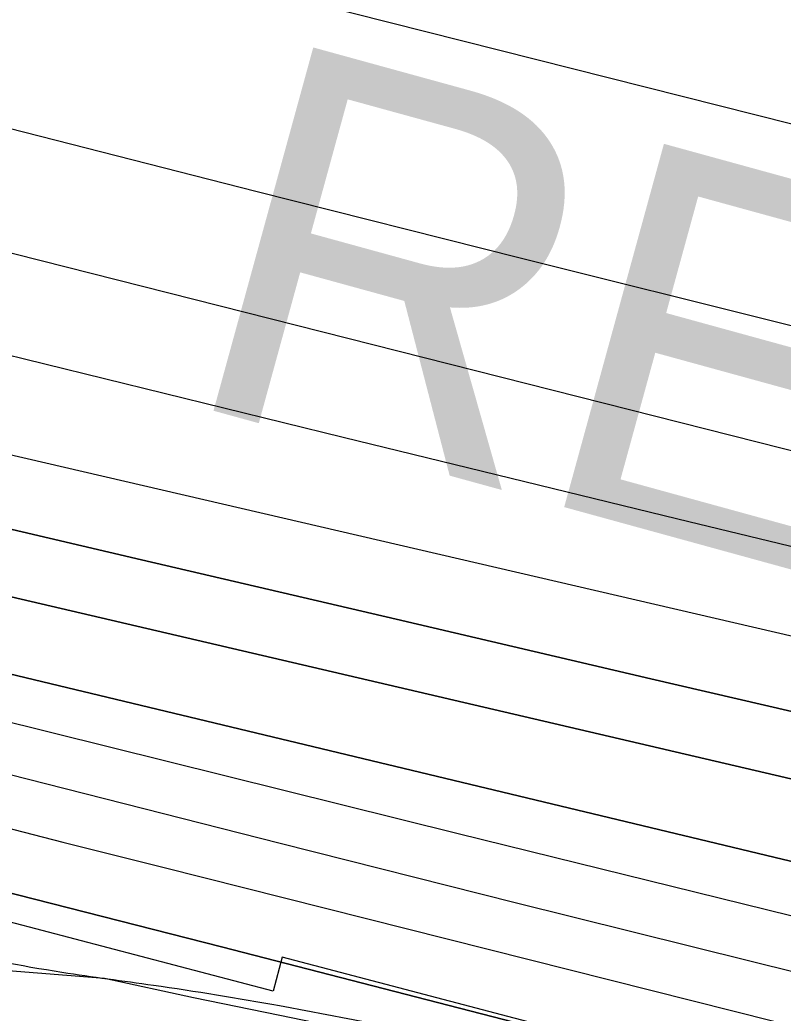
# Model space of a CAD drawing. Extents: x 3823584 to 3861785, y 301729 to 327625.
# Drawn here: x 3850676 to 3850878.7, y 318008.8 to 318272.4 of the extents above; entities that cross this region are included whole.
import ezdxf

# ---------------------------------------------------------------- set-up
doc = ezdxf.new("R2010")
doc.units = 0
for name, color, linetype in [('V-RIVR-EDGE', 7, 'Continuous'), ('V-ROAD-CNTR', 7, 'Continuous'), ('V-RRAP-RVMT', 7, 'Continuous'), ('V-RRAP-RVMT-IDEN', 7, 'Continuous'), ('V-SITE-VEGE', 7, 'Continuous'), ('V-TOPO-DPTH', 7, 'Continuous'), ('V-TOPO-MAJR', 7, 'Continuous'), ('V-TOPO-MINR', 7, 'Continuous'), ('V-TOPO-WATR', 7, 'Continuous'), ('V-WETL-SWMP', 7, 'Continuous')]:
    doc.layers.add(name, color=color, linetype=linetype)

msp = doc.modelspace()

# ---------------------------------------------------------------- linework, layer by layer
at = {"layer": 'V-RIVR-EDGE'}
msp.add_spline([(3842841.54, 321100.24), (3842868.29, 321083.92), (3842887.69, 321072.7), (3842926.5, 321056.09), (3842950.74, 321041.46), (3842972.07, 321024.42), (3842988.05, 321006.41), (3843009.86, 320988.87), (3843033.13, 320971.33), (3843055.43, 320956.71), (3843078.72, 320946.45), (3843098.13, 320940.09), (3843142.74, 320915.7), (3843156.32, 320906.92), (3843166.98, 320897.67), (3843193.66, 320884.49), (3843216.46, 320873.26), (3843237.3, 320859.62), (3843254.76, 320849.37), (3843280.47, 320837.65), (3843294.05, 320828.88), (3843315.38, 320815.71), (3843374.55, 320782.06), (3843408.02, 320767.41), (3843439.07, 320753.73), (3843485.14, 320729.34), (3843531.71, 320707.37), (3843569.06, 320691.25), (3843614.17, 320670.26), (3843636.48, 320659.03), (3843664.61, 320642.45), (3843700.97, 320618.08), (3843732.49, 320598.58), (3843761.6, 320586.36), (3843794.59, 320574.63), (3843841.18, 320559.46), (3843869.32, 320549.19), (3843896, 320537.47), (3843934.8, 320517.95), (3843983.78, 320488.69), (3844036.64, 320460.88), (3844067.7, 320450.6), (3844099.23, 320437.41), (3844147.26, 320416.41), (3844198.68, 320395.4), (3844231.66, 320378.81), (3844260.77, 320365.62), (3844285.5, 320350.02), (3844318.47, 320330.03), (3844340.78, 320316.86), (3844370.36, 320301.25), (3844413.05, 320281.72), (3844464.95, 320257.79), (3844507.63, 320235.35), (3844559.53, 320209.48), (3844611.93, 320186.53), (3844641.52, 320173.83), (3844659.97, 320172.81), (3844685.7, 320168.38), (3844698.8, 320165.92), (3844709.96, 320162.49), (3844717.73, 320161.01), (3844736.17, 320157.08), (3844761.89, 320148.76), (3844788.58, 320138.5), (3844802.15, 320129.24), (3844822.99, 320110.73), (3844840.44, 320098.06), (3844854.99, 320090.26), (3844877.31, 320083.89), (3844898.18, 320078.01), (3844924.88, 320075.51), (3844948.18, 320067.69), (3844995.24, 320051.06), (3845092.74, 320004.68), (3845127.18, 319991), (3845178.6, 319966.59), (3845233.9, 319942.66), (3845254.29, 319937.27), (3845267.87, 319931.4), (3845279.99, 319924.09), (3845291.12, 319907.55), (3845303.7, 319889.55), (3845313.88, 319880.79), (3845344.43, 319860.31), (3845386.13, 319837.38), (3845433.18, 319812.5), (3845466.17, 319798.82), (3845499.64, 319785.63), (3845540.39, 319768.04), (3845605.4, 319740.69), (3845645.65, 319717.28), (3845675.73, 319707), (3845744.63, 319679.15), (3845798.47, 319656.2), (3845841.17, 319641.04), (3845897.94, 319619.04), (3845920.25, 319608.3), (3845955.66, 319592.19), (3845983.32, 319582.41), (3846002.73, 319576.53), (3846033.78, 319566.74), (3846064.36, 319558.41), (3846131.3, 319529.11), (3846195.83, 319504.18), (3846263.75, 319476.33), (3846288.98, 319466.56), (3846319.07, 319458.23), (3846370.01, 319439.16), (3846428.25, 319422.51), (3846482.1, 319400.03), (3846515.07, 319381.01), (3846564.07, 319360.01), (3846597.56, 319350.21), (3846665.5, 319330.62), (3846718.38, 319312.03), (3846778.55, 319290.52), (3846834.34, 319268.04), (3846872.67, 319254.83), (3846921.21, 319243.06), (3847037.63, 319189.35), (3847098.28, 319169.29), (3847179.32, 319142.38), (3847206.49, 319132.6), (3847242.87, 319117.46), (3847278.29, 319102.8), (3847312.72, 319083.29), (3847329.2, 319070.14), (3847340.84, 319063.79), (3847386.92, 319043.77), (3847433.02, 319027.14), (3847490.78, 319016.8), (3847613.54, 318972.79), (3847679.04, 318948.35), (3847756.19, 318921.93), (3847807.62, 318903.84), (3847852.26, 318889.64), (3847964.37, 318857.31), (3847994.45, 318845.1), (3848035.69, 318830.43), (3848071.11, 318817.71), (3848100.22, 318808.42), (3848132.73, 318796.68), (3848146.3, 318786.45), (3848169.58, 318772.31), (3848183.66, 318769.36), (3848198.22, 318769.32), (3848227.38, 318777.51), (3848252.65, 318783.27), (3848268.19, 318783.23), (3848285.67, 318780.28), (3848300.7, 318773.44), (3848320.58, 318760.76), (3848336.57, 318746.64), (3848351.59, 318729.61), (3848359.33, 318720.85), (3848374.86, 318714.01), (3848388.94, 318713), (3848400.1, 318708.6), (3848422.89, 318694.95), (3848448.13, 318689.55), (3848489.37, 318672.93), (3848523.33, 318658.77), (3848566.5, 318641.66), (3848605.32, 318627.97), (3848647.05, 318615.24), (3848684.42, 318603.49), (3848723.24, 318590.77), (3848769.33, 318574.63), (3848833.37, 318546.79), (3848867.81, 318533.11), (3848904.69, 318518.93), (3848947.38, 318502.31), (3849001.72, 318482.27), (3849103.63, 318452.88), (3849156.53, 318438.18), (3849190.02, 318429.35), (3849235.14, 318411.76), (3849274.43, 318394.67), (3849315.2, 318382.42), (3849365.19, 318370.16), (3849404.02, 318364.24), (3849440.42, 318352.49), (3849487, 318339.26), (3849538.93, 318322.62), (3849582.11, 318306.98), (3849620.93, 318293.77), (3849669.93, 318277.62), (3849700.99, 318268.8), (3849752.44, 318257.99), (3849805.35, 318245.72), (3849854.86, 318234.91), (3849902.42, 318222.17), (3849946.58, 318209.92), (3850026.17, 318188.36), (3850056.74, 318179.05), (3850089.25, 318168.77), (3850137.3, 318155.06), (3850179.52, 318142.33), (3850231.45, 318129.57), (3850317.33, 318099.25), (3850383.82, 318081.12), (3850420.7, 318073.26), (3850467.79, 318064.88), (3850492.56, 318064.82), (3850504.21, 318063.34), (3850532.84, 318055.01), (3850621.66, 318032.94), (3850687.18, 318019.66), (3850711.46, 318016.2), (3850744.95, 318010.78), (3850789.61, 318002.41), (3850833.79, 317995.99), (3850862.43, 317991.55), (3850891.55, 317985.65), (3850937.66, 317972.91), (3850986.17, 317954.33), (3851054.57, 317923.57), (3851080.28, 317912.82), (3851106.97, 317904.5), (3851143.37, 317893.24), (3851177.33, 317879.07), (3851200.63, 317876.1), (3851236.57, 317875.53), (3851266.18, 317872.06), (3851272.5, 317872.53), (3851284.18, 317883.67), (3851289.53, 317886.08), (3851297.79, 317887.52), (3851306.04, 317885.55), (3851313.8, 317881.16), (3851326.39, 317866.56), (3851330.75, 317862.18), (3851336.08, 317859.26), (3851351.62, 317859.7), (3851365.7, 317855.78), (3851396.27, 317846.97), (3851418.11, 317840.11), (3851434.6, 317835.22), (3851457.9, 317830.79), (3851490.91, 317825.85), (3851530.71, 317814.58), (3851551.1, 317810.65), (3851594.78, 317800.83), (3851617.59, 317795.43), (3851653.02, 317786.11), (3851683.59, 317778.27), (3851733.59, 317766.97), (3851760.77, 317761.08), (3851796.67, 317749.34), (3851824.34, 317742.47), (3851840.85, 317741.46), (3851930.16, 317723.27), (3851979.66, 317710.03), (3852014.61, 317701.2), (3852052.94, 317687.03), (3852078.17, 317678.71), (3852111.17, 317670.37), (3852145.63, 317661.06), (3852223.29, 317645.81), (3852251.45, 317642.83), (3852298.54, 317634.46), (3852318.43, 317629.55), (3852350.95, 317622.19), (3852383.47, 317615.31), (3852407.26, 317610.39), (3852442.2, 317600.59), (3852460.64, 317596.18), (3852492.2, 317591.73), (3852557.72, 317577.97), (3852588.79, 317572.06), (3852639.75, 317557.37), (3852677.11, 317546.59), (3852709.15, 317539.23), (3852778.08, 317526.92), (3852828.07, 317515.62), (3852866.41, 317507.27), (3852903.3, 317498.93), (3852971.25, 317485.16), (3853029.5, 317471.42), (3853053.78, 317470.39), (3853067.86, 317472.29), (3853084.86, 317471.77), (3853119.33, 317467.31), (3853178.57, 317463.28), (3853226.64, 317460.73), (3853283.45, 317456.71), (3853309.66, 317454.21), (3853332.96, 317449.79), (3853373.74, 317444.34), (3853420.84, 317440.83), (3853438.81, 317442.72), (3853449.5, 317445.13), (3853457.28, 317446.08), (3853468.93, 317445.56), (3853484.47, 317444.07), (3853505.82, 317439.16), (3853578.12, 317413.24), (3853649.43, 317382.96), (3853665.45, 317380.49), (3853691.67, 317377.51), (3853715.93, 317370.65), (3853745.04, 317356.98), (3853758.63, 317353.55), (3853777.08, 317353.5), (3853792.14, 317354.44), (3853804.76, 317353.92), (3853814.96, 317351.95), (3853825.15, 317349.01), (3853833.87, 317342.19), (3853838.21, 317330.04), (3853842.54, 317313.52), (3853842.52, 317303.32), (3853841.03, 317290.21), (3853837.11, 317275.65), (3853833.19, 317261.09), (3853832.69, 317256.72), (3853833.17, 317253.81), (3853842.87, 317249.9), (3853850.64, 317251.34), (3853861.83, 317258.6), (3853874.48, 317267.79), (3853878.87, 317274.58), (3853885.71, 317293.5), (3853891.57, 317305.14), (3853902.76, 317314.83), (3853910.54, 317318.21), (3853925.6, 317319.63), (3853947.94, 317317.63), (3853964.92, 317312.73), (3853976.07, 317304.93), (3853977.03, 317301.53), (3853977.02, 317295.7), (3853962.85, 317260.77), (3853962.36, 317259.32), (3853973.52, 317254.92), (3853974.49, 317255.89), (3853985.22, 317273.83), (3853996.42, 317286.43), (3854006.15, 317291.26), (3854013.92, 317293.18), (3854024.12, 317293.16), (3854039.17, 317291.18), (3854062.47, 317286.75), (3854090.13, 317278.43), (3854103.23, 317272.57), (3854117.78, 317267.67), (3854137.68, 317261.31), (3854149.32, 317256.91), (3854160.49, 317255.91), (3854172.62, 317252), (3854187.67, 317249.53), (3854208.54, 317244.63), (3854239.6, 317237.75), (3854270.19, 317233.79), (3854295.44, 317235.18), (3854316.8, 317231.25), (3854345.92, 317224.38), (3854376.5, 317215.07), (3854404.64, 317204.32), (3854422.57, 317192.13), (3854456.04, 317175.05), (3854479.32, 317164.31), (3854512.32, 317155), (3854552.61, 317144.22), (3854583.67, 317137.83), (3854607.93, 317128.54), (3854626.37, 317122.18), (3854651.13, 317119.69), (3854669.1, 317119.65), (3854682.2, 317117.68), (3854697.73, 317112.78), (3854731.21, 317101.53), (3854780.71, 317084.41), (3854814.68, 317075.1), (3854853.5, 317062.38), (3854876.8, 317059.4), (3854908.37, 317059.33), (3854930.21, 317053.93), (3854954.47, 317045.13), (3854992.8, 317031.92), (3855018.52, 317025.54), (3855045.21, 317018.19), (3855069.96, 317011.33), (3855098.59, 317003.01), (3855144.68, 316984.93), (3855179.12, 316967.36), (3855201.43, 316955.16), (3855224.73, 316951.22), (3855238.82, 316951.67), (3855266.5, 316951.12), (3855288.82, 316947.17), (3855307.27, 316941.79), (3855334.44, 316933.46), (3855365.98, 316922.22), (3855391.7, 316914.87), (3855424.23, 316910.42), (3855463.07, 316908.86), (3855500.94, 316903.43), (3855550.93, 316890.68), (3855585.38, 316880.88), (3855613.04, 316870.61), (3855645.05, 316855.97), (3855692.11, 316835.94), (3855730.43, 316816.9), (3855763.9, 316802.74), (3855794.47, 316792.46), (3855845.92, 316779.71), (3855892.02, 316765.51), (3855946.35, 316743.04), (3855993.39, 316714.27), (3856071.47, 316670.37), (3856089.42, 316663.04), (3856107.86, 316658.63), (3856121.44, 316650.82), (3856142.29, 316637.17), (3856156.36, 316630.82), (3856184.49, 316616.67), (3856216.02, 316603), (3856256.29, 316587.84), (3856306.76, 316572.18), (3856351.41, 316562.35), (3856435.85, 316539.32), (3856494.09, 316523.15), (3856538.25, 316510.41), (3856585.8, 316493.3), (3856618.31, 316480.11), (3856653.24, 316468.85), (3856673.14, 316464.43), (3856704.21, 316458.04), (3856732.35, 316449.72), (3856785.74, 316434.04), (3856807.58, 316430.1), (3856837.67, 316423.72), (3856870.18, 316410.52), (3856899.78, 316401.22), (3856934.72, 316389.97), (3857040.99, 316356.2), (3857080.28, 316340.07), (3857124.91, 316321.02), (3857148.67, 316305.91), (3857160.29, 316291.8), (3857170.93, 316274.77), (3857176.23, 316255.82), (3857179.07, 316226.68), (3857180.52, 316221.82), (3857182.43, 316211.61), (3857188.74, 316207.71), (3857198.94, 316207.69), (3857203.8, 316211.56), (3857208.66, 316212.03), (3857222.25, 316208.12), (3857260.08, 316189.57), (3857281.9, 316175.92), (3857296.93, 316167.14), (3857323.6, 316151.05), (3857337.2, 316150.04), (3857353.22, 316150), (3857380.44, 316157.22), (3857385.3, 316161.58), (3857386.3, 316171.29), (3857386.82, 316184.4), (3857392.68, 316197.98), (3857402.41, 316203.79), (3857414.55, 316206.67), (3857433.01, 316206.14), (3857452.42, 316199.78), (3857489.3, 316189.49), (3857539.77, 316176.74), (3857578.12, 316169.84), (3857601.42, 316164.44), (3857617.91, 316157.12), (3857635.85, 316144.45), (3857650.85, 316121.58), (3857656.63, 316103.6), (3857659.02, 316087.08)], degree=3, dxfattribs=at)
at = {"layer": 'V-ROAD-CNTR'}
msp.add_spline([(3842875.96, 320239.46), (3842990.91, 320181.87), (3843256.6, 320051.59), (3843560.3, 319930.12), (3843870.08, 319826.52), (3844292.56, 319684.26), (3844615.59, 319572.5), (3844818.1, 319496.53), (3844972.27, 319427.92), (3845189.4, 319317.31), (3845422.22, 319208.82), (3845693.05, 319096.51), (3845952.03, 319004.99), (3846337.47, 318866.97), (3846743.46, 318720.02), (3847073.97, 318594.25), (3847327.14, 318498.37), (3847558.1, 318399.46), (3847753.34, 318326.69), (3848005.14, 318242.89), (3848344.36, 318132.28), (3848797.61, 317985.92), (3849074.79, 317901.72), (3849263.29, 317856.98), (3849650.18, 317778.14), (3850338.32, 317644.12), (3850967.33, 317524.6), (3851605.13, 317394.41), (3852352.58, 317261.41)], degree=3, dxfattribs=at)
at = {"layer": 'V-RRAP-RVMT'}
msp.add_lwpolyline([(3851236.87, 317883.22), (3851100.4, 317916.76), (3851102.26, 317924.35), (3850977.61, 317957.1), (3850980.3, 317967.33), (3850870.56, 317996.15), (3850869.2, 317991.19), (3850745.66, 318023.61), (3850743.28, 318014.62), (3850620.52, 318046.8), (3850618.58, 318039.44), (3850495.07, 318071.91), (3850492.45, 318062.07), (3850369.95, 318094.19)], dxfattribs=at)
at = {"layer": 'V-SITE-VEGE'}
msp.add_lwpolyline([(3850472.85, 318055.5), (3850554.98, 318039.52), (3850567.36, 318036.76), (3850588.47, 318032.63), (3850607.49, 318028.89), (3850625.17, 318026.07), (3850645.92, 318023.36), (3850670.63, 318020.23), (3850698.49, 318018.04), (3850722.13, 318012.9), (3850745.02, 318008.23), (3850785, 317999.99), (3850797.45, 317997.3), (3850816.77, 317992.97), (3850841.44, 317987.15), (3850866.79, 317981.24), (3850888.47, 317974.41)], dxfattribs=at)
at = {"layer": 'V-TOPO-DPTH'}
for points in [[(3848995.12, 318614.68), (3849553.51, 318424.52), (3849579.04, 318416.01), (3849604.63, 318407.72), (3849630.32, 318399.77), (3849656.09, 318392.04), (3849833.83, 318339.95), (3849948.68, 318306.95), (3850063.76, 318274.77), (3850179.17, 318243.8), (3850294.81, 318213.64), (3850537.68, 318151.66), (3850553.24, 318147.74), (3850568.82, 318143.88), (3850584.43, 318140.12), (3850600.05, 318136.43), (3851067.68, 318027.34), (3851111.8, 318017.08), (3851155.93, 318006.85), (3851200.06, 317996.68)], [(3851200.06, 317996.68), (3851155.93, 318006.85), (3851111.8, 318017.08), (3851067.68, 318027.34), (3850600.05, 318136.43), (3850584.43, 318140.12), (3850568.82, 318143.88), (3850553.24, 318147.74), (3850537.68, 318151.66), (3850294.81, 318213.64), (3850179.17, 318243.8), (3850063.76, 318274.77), (3849948.68, 318306.95), (3849833.83, 318339.95), (3849656.09, 318392.04), (3849630.32, 318399.77), (3849604.63, 318407.72), (3849579.04, 318416.01), (3849553.51, 318424.52), (3848995.12, 318614.68)], [(3851195.29, 317973.9), (3851151.54, 317984.25), (3851107.8, 317994.66), (3851064.07, 318005.11), (3850614.11, 318113), (3850589.13, 318119.06), (3850564.18, 318125.21), (3850539.25, 318131.49), (3850514.35, 318137.87), (3849900.58, 318296.81), (3849849.94, 318310.27), (3849799.41, 318324.16), (3849749.07, 318338.69), (3849698.85, 318353.65), (3849672.74, 318361.61), (3849635.73, 318373.11), (3849598.81, 318384.88), (3849562.03, 318397.05), (3849525.33, 318409.5), (3848958.67, 318605.15)], [(3851195.29, 317973.9), (3851151.54, 317984.25), (3851107.8, 317994.66), (3851064.07, 318005.11), (3850614.11, 318113), (3850589.13, 318119.06), (3850564.18, 318125.21), (3850539.25, 318131.49), (3850514.35, 318137.87), (3849900.58, 318296.81), (3849849.94, 318310.27), (3849799.41, 318324.16), (3849749.07, 318338.69), (3849698.85, 318353.65), (3849672.74, 318361.61), (3849635.73, 318373.11), (3849598.81, 318384.88), (3849562.03, 318397.05), (3849525.33, 318409.5), (3848958.67, 318605.15)], [(3849302.4, 318527.78), (3849576.17, 318436.61), (3849592.7, 318431.23), (3849609.28, 318426.01), (3849625.93, 318421.03), (3849642.63, 318416.2), (3850223.5, 318252.71), (3850281.55, 318236.62), (3850339.68, 318220.82), (3850397.93, 318205.48), (3850456.26, 318190.45), (3850559.02, 318164.38), (3850566.03, 318162.62), (3850573.06, 318160.89), (3850580.09, 318159.19), (3850587.13, 318157.52), (3850708.27, 318129.12), (3850775.9, 318113.31), (3850843.53, 318097.55), (3850911.19, 318081.88), (3850978.86, 318066.26), (3851308.98, 317990.28)], [(3851308.98, 317990.28), (3850978.86, 318066.26), (3850911.19, 318081.88), (3850843.53, 318097.55), (3850775.9, 318113.31), (3850708.27, 318129.12), (3850587.13, 318157.52), (3850580.09, 318159.19), (3850573.06, 318160.89), (3850566.03, 318162.62), (3850559.02, 318164.38), (3850456.26, 318190.45), (3850397.93, 318205.48), (3850339.68, 318220.82), (3850281.55, 318236.62), (3850223.5, 318252.71), (3849642.63, 318416.2), (3849625.93, 318421.03), (3849609.28, 318426.01), (3849592.7, 318431.23), (3849576.17, 318436.61), (3849302.4, 318527.78)], [(3850729.51, 318026.42), (3849624.12, 318308.11), (3849602.54, 318313.93), (3849581.04, 318320.01), (3849559.65, 318326.48), (3849538.33, 318333.21), (3848952.46, 318524.18)], [(3849984.28, 318251.05), (3850485.02, 318120.52), (3850521.64, 318111), (3850558.28, 318101.53), (3850594.93, 318092.11), (3850631.6, 318082.74), (3850682.84, 318069.69), (3850745.16, 318053.89), (3850807.49, 318038.18), (3850869.86, 318022.62), (3850932.26, 318007.15), (3851273.75, 317922.9)], [(3849984.28, 318251.05), (3850485.02, 318120.52), (3850521.64, 318111), (3850558.28, 318101.53), (3850594.93, 318092.11), (3850631.6, 318082.74), (3850682.84, 318069.69), (3850745.16, 318053.89), (3850807.49, 318038.18), (3850869.86, 318022.62), (3850932.26, 318007.15), (3851273.75, 317922.9)], [(3852196.17, 317653.73), (3851870.76, 317736.43), (3851777.2, 317760.13), (3851683.61, 317783.73), (3851589.98, 317807.18), (3851496.32, 317830.53), (3851388.47, 317857.33), (3851348.74, 317867.25), (3851309.02, 317877.25), (3851269.33, 317887.35), (3851229.65, 317897.52), (3850729.51, 318026.42)]]:
    msp.add_lwpolyline(points, dxfattribs=at)
at = {"layer": 'V-TOPO-MAJR'}
msp.add_lwpolyline([(3849301.42, 318543.65), (3849379.04, 318517.08), (3849456.87, 318491.1), (3849593.91, 318446.22), (3849603.39, 318443.19), (3849612.9, 318440.26), (3849622.46, 318437.48), (3849632.04, 318434.79), (3850407.71, 318223.58), (3850435.97, 318215.97), (3850464.26, 318208.46), (3850492.58, 318201.1), (3850520.94, 318193.84), (3850548.1, 318186.96), (3850562.9, 318183.26), (3850577.72, 318179.59), (3850592.54, 318176), (3850607.38, 318172.45), (3850622.23, 318168.94), (3850637.09, 318165.45), (3850651.94, 318161.98), (3850666.81, 318158.52), (3851295.04, 318012.86)], dxfattribs=at)
at = {"layer": 'V-TOPO-MINR'}
for points in [[(3849004.1, 318712.87), (3849548.66, 318506.65), (3849586.31, 318492.89), (3849624.15, 318479.71), (3849662.28, 318467.4), (3849700.61, 318455.68), (3849721.37, 318449.59), (3849770.31, 318435.59), (3849819.37, 318422.02), (3849868.61, 318409.12), (3849917.96, 318396.65), (3850533.93, 318245.46), (3850562.28, 318238.47), (3850590.63, 318231.44), (3850618.95, 318224.35), (3850647.27, 318217.22), (3851123.47, 318096.73), (3851161.23, 318087.23), (3851199.01, 318077.8)], [(3849270.54, 318653.95), (3849362.75, 318622.64), (3849455.03, 318591.53), (3849614.66, 318538.01), (3849627.2, 318533.9), (3849639.78, 318529.93), (3849652.41, 318526.13), (3849665.08, 318522.46), (3850386.01, 318319.26), (3850421.31, 318309.44), (3850456.64, 318299.78), (3850492.04, 318290.35), (3850527.48, 318281.07), (3850589.3, 318265.11), (3850593.86, 318263.93), (3850598.42, 318262.76), (3850602.99, 318261.59), (3850607.56, 318260.42), (3850738.65, 318226.97), (3850808.81, 318209.24), (3850879.03, 318191.75), (3850949.33, 318174.6), (3851019.68, 318157.68), (3851286.35, 318094.24)], [(3848995.12, 318614.68), (3849553.51, 318424.52), (3849579.04, 318416.01), (3849604.63, 318407.72), (3849630.32, 318399.77), (3849656.09, 318392.04), (3849833.83, 318339.95), (3849948.68, 318306.95), (3850063.76, 318274.77), (3850179.17, 318243.8), (3850294.81, 318213.64), (3850537.68, 318151.66), (3850553.24, 318147.74), (3850568.82, 318143.88), (3850584.43, 318140.12), (3850600.05, 318136.43), (3851067.68, 318027.34), (3851111.8, 318017.08), (3851155.93, 318006.85), (3851200.06, 317996.68)], [(3848958.67, 318605.15), (3849525.33, 318409.5), (3849562.03, 318397.05), (3849598.81, 318384.88), (3849635.73, 318373.11), (3849672.74, 318361.61), (3849698.85, 318353.65), (3849749.07, 318338.69), (3849799.41, 318324.16), (3849849.94, 318310.27), (3849900.58, 318296.81), (3850514.35, 318137.87), (3850539.25, 318131.49), (3850564.18, 318125.21), (3850589.13, 318119.06), (3850614.11, 318113), (3851064.07, 318005.11), (3851107.8, 317994.66), (3851151.54, 317984.25), (3851195.29, 317973.9)], [(3849302.4, 318527.78), (3849576.17, 318436.61), (3849592.7, 318431.23), (3849609.28, 318426.01), (3849625.93, 318421.03), (3849642.63, 318416.2), (3850223.5, 318252.71), (3850281.55, 318236.62), (3850339.68, 318220.82), (3850397.93, 318205.48), (3850456.26, 318190.45), (3850559.02, 318164.38), (3850566.03, 318162.62), (3850573.06, 318160.89), (3850580.09, 318159.19), (3850587.13, 318157.52), (3850708.27, 318129.12), (3850775.9, 318113.31), (3850843.53, 318097.55), (3850911.19, 318081.88), (3850978.86, 318066.26), (3851308.98, 317990.28)], [(3849863.43, 318508.66), (3850555.11, 318327.57), (3850583.03, 318320.3), (3850610.96, 318313.08), (3850638.91, 318305.94), (3850666.87, 318298.84), (3850900.65, 318239.9), (3850979.49, 318220.21), (3851058.38, 318200.76), (3851137.37, 318181.67), (3851216.41, 318162.82)], [(3849307.3, 318468.31), (3849364.86, 318448.75), (3849422.42, 318429.23), (3849480, 318409.72), (3849557.55, 318383.47), (3849576.38, 318377.18), (3849595.25, 318371.01), (3849614.17, 318365.01), (3849633.13, 318359.11), (3849652.15, 318353.42), (3849671.21, 318347.88), (3849690.34, 318342.57), (3849709.51, 318337.41), (3850500.44, 318129.76), (3850530.9, 318121.83), (3850561.38, 318113.99), (3850591.9, 318106.26), (3850622.44, 318098.62), (3850792.42, 318056.47), (3850880.69, 318034.67), (3850968.97, 318012.99), (3851057.31, 317991.48), (3851145.67, 317970.09), (3851293.5, 317934.45)], [(3849254.17, 318445.23), (3849364.84, 318409.58), (3849563.38, 318346.44), (3849574.94, 318342.86), (3849586.53, 318339.41), (3849598.17, 318336.14), (3849609.85, 318333), (3850163.2, 318188.61), (3850228.44, 318171.66), (3850293.7, 318154.8), (3850358.99, 318138.07), (3850424.31, 318121.43), (3850544.54, 318090.94), (3850549.76, 318089.61), (3850554.98, 318088.28), (3850560.2, 318086.93), (3850565.42, 318085.59), (3850607.95, 318074.57), (3850634.44, 318067.74), (3850660.94, 318060.95), (3850687.45, 318054.2), (3850713.97, 318047.5), (3851254.04, 317911.49)], [(3850102.85, 318323.64), (3850517.38, 318221.64), (3850550.74, 318213.44), (3850584.1, 318205.25), (3850617.47, 318197.06), (3850650.83, 318188.88), (3850761.85, 318161.69), (3850850.74, 318140.01), (3850939.66, 318118.44), (3851028.63, 318097.05), (3851117.62, 318075.78), (3851313.68, 318029.12)], [(3849984.28, 318251.05), (3850485.02, 318120.52), (3850521.64, 318111), (3850558.28, 318101.53), (3850594.93, 318092.11), (3850631.6, 318082.74), (3850682.84, 318069.69), (3850745.16, 318053.89), (3850807.49, 318038.18), (3850869.86, 318022.62), (3850932.26, 318007.15), (3851273.75, 317922.9)]]:
    msp.add_lwpolyline(points, dxfattribs=at)
at = {"layer": 'V-TOPO-WATR'}
for points in [[(3848952.46, 318524.18), (3849538.33, 318333.21), (3849559.65, 318326.48), (3849581.04, 318320.01), (3849602.54, 318313.93), (3849624.12, 318308.11), (3850729.51, 318026.42)], [(3850729.51, 318026.42), (3851229.65, 317897.52), (3851269.33, 317887.35), (3851309.02, 317877.25), (3851348.74, 317867.25), (3851388.47, 317857.33), (3851496.32, 317830.53), (3851589.98, 317807.18), (3851683.61, 317783.73), (3851777.2, 317760.13), (3851870.76, 317736.43), (3852196.17, 317653.73)]]:
    msp.add_lwpolyline(points, dxfattribs=at)
at = {"layer": 'V-WETL-SWMP'}
msp.add_lwpolyline([(3850472.86, 318055.5), (3850554.98, 318039.52), (3850567.36, 318036.76), (3850588.47, 318032.63), (3850607.49, 318028.89), (3850625.17, 318026.07), (3850645.92, 318023.36), (3850670.63, 318020.23), (3850698.49, 318018.04), (3850722.13, 318012.91), (3850745.02, 318008.23), (3850785, 317999.99), (3850797.45, 317997.3), (3850816.77, 317992.97), (3850841.44, 317987.15), (3850866.79, 317981.24), (3850888.47, 317974.41)], dxfattribs=at)

# ---------------------------------------------------------------- texts
at = {"layer": 'V-RRAP-RVMT-IDEN'}
msp.add_text('REVET.', height=100, rotation=344.6412, dxfattribs=at).set_placement((3850716.84, 318171.57))

doc.saveas('drawing.dxf')
